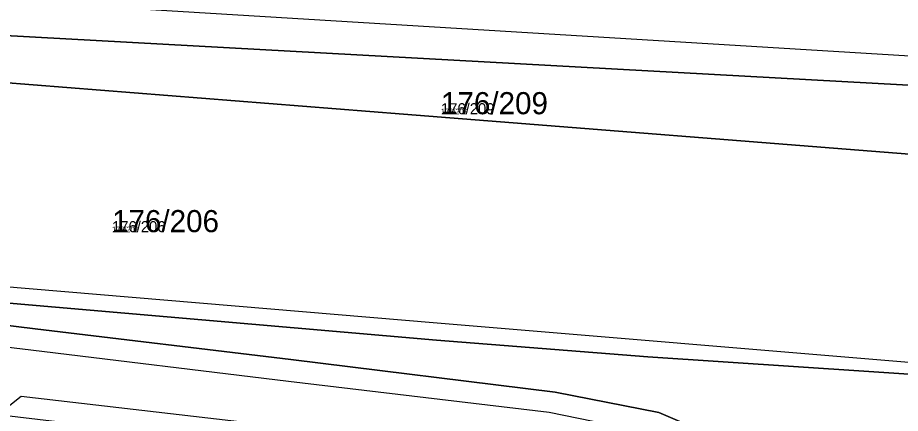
# Model space of a CAD drawing. Extents: x -759873 to -758487, y -975024 to -973516.
# Drawn here: x -759571.4 to -759503.6, y -974800.8 to -974770.4 of the extents above; entities that cross this region are included whole.
import ezdxf

# ---------------------------------------------------------------- set-up
doc = ezdxf.new("R2010")
doc.units = 0
for name, color, linetype in [('KAT_02_hranice parcel', 7, 'Continuous'), ('KAT_03_1000_čísla parcelní', 7, 'Continuous'), ('KAT_03_250_čísla parcelní', 7, 'Continuous'), ('KAT_03_500_čísla parcelní', 7, 'Continuous'), ('KAT_04_vnitřní kresba', 7, 'Continuous'), ('KAT_14_plocha_pozemek', 7, 'Continuous')]:
    doc.layers.add(name, color=color, linetype=linetype)

msp = doc.modelspace()

# ---------------------------------------------------------------- linework, layer by layer
at = {"layer": 'KAT_02_hranice parcel'}
for points in [[(-759493.33, -974775.87), (-759498.32, -974775.83), (-759582.59, -974771.17), (-759622.27, -974767.52)], [(-759500.61, -974785.93), (-759500.3, -974781.07), (-759541.75, -974777.79), (-759572.8, -974775.33), (-759609.95, -974772.38), (-759610.35, -974777.27)], [(-759506.34, -974821.05), (-759506.33, -974817.78), (-759508.64, -974810.72), (-759514.71, -974803.91), (-759522.15, -974800.74), (-759530.11, -974799.18), (-759550.41, -974796.65), (-759570.02, -974794.3), (-759594.2, -974791.34), (-759608.08, -974789.67), (-759612.26, -974788.87)], [(-759612.26, -974788.87), (-759595.53, -974790.27), (-759574.41, -974792.12), (-759557.24, -974793.62), (-759539.2, -974795.18), (-759522.98, -974796.45), (-759500.22, -974797.96), (-759499.79, -974792.57), (-759501.06, -974792.24)]]:
    msp.add_lwpolyline(points, dxfattribs=at)
at = {"layer": 'KAT_04_vnitřní kresba'}
for p, q in [((-759582.51, -974768.44), (-759498.27, -974773.58)), ((-759574.2, -974790.9), (-759539.16, -974793.84)), ((-759594.47, -974793.01), (-759570.36, -974795.92)), ((-759539.16, -974793.84), (-759501.39, -974797)), ((-759570.36, -974795.92), (-759550.58, -974798.32)), ((-759550.58, -974798.32), (-759530.57, -974800.72)), ((-759572.9, -974800.89), (-759571.1, -974799.47)), ((-759571.1, -974799.47), (-759550.38, -974801.9)), ((-759530.57, -974800.72), (-759522.68, -974802.33))]:
    msp.add_line(p, q, dxfattribs=at)
at = {"layer": 'KAT_14_plocha_pozemek'}
for points in [[(-759622.27, -974767.52), (-759582.59, -974771.17), (-759498.32, -974775.83), (-759493.33, -974775.87), (-759476.62, -974776.02), (-759473.09, -974776.05), (-759471.04, -974776.07), (-759459.82, -974776.57), (-759452, -974776.85)], [(-759594.2, -974791.34), (-759570.02, -974794.3), (-759550.41, -974796.65), (-759530.11, -974799.18), (-759522.15, -974800.74), (-759514.71, -974803.91), (-759508.64, -974810.72), (-759506.33, -974817.78), (-759506.34, -974821.05), (-759502.3, -974821.21)], [(-759572.9, -974800.89), (-759557.33, -974802.75), (-759555.83, -974802.89), (-759550.63, -974803.42), (-759550.38, -974801.9), (-759542.76, -974802.85), (-759537.4, -974806.35), (-759533.92, -974810.43), (-759533.48, -974813.48), (-759533.79, -974819.12), (-759533.91, -974821.27), (-759533.97, -974822.31), (-759508.16, -974823.33), (-759506.45, -974823.68), (-759506.34, -974821.05), (-759506.33, -974817.78), (-759508.64, -974810.72), (-759514.71, -974803.91), (-759522.15, -974800.74), (-759530.11, -974799.18), (-759550.41, -974796.65), (-759570.02, -974794.3), (-759594.2, -974791.34)], [(-759500.22, -974797.96), (-759522.98, -974796.45), (-759539.2, -974795.18), (-759557.24, -974793.62), (-759574.41, -974792.12)]]:
    msp.add_lwpolyline(points, dxfattribs=at)
for points in [[(-759493.33, -974775.87), (-759498.32, -974775.83), (-759582.59, -974771.17), (-759622.27, -974767.52), (-759617.87, -974768.52), (-759619.06, -974771.36), (-759617.11, -974774.92), (-759613.56, -974776.84), (-759610.35, -974777.27), (-759609.95, -974772.38), (-759572.8, -974775.33), (-759541.75, -974777.79), (-759500.3, -974781.07), (-759500.61, -974785.93), (-759495.44, -974785.77), (-759491.14, -974783.19), (-759489.31, -974781.1), (-759489.41, -974779.52), (-759492.24, -974776.63)], [(-759500.61, -974785.93), (-759500.3, -974781.07), (-759541.75, -974777.79), (-759572.8, -974775.33), (-759609.95, -974772.38), (-759610.35, -974777.27), (-759610.74, -974783.04), (-759611.74, -974782.97), (-759612.26, -974788.87), (-759595.53, -974790.27), (-759574.41, -974792.12), (-759557.24, -974793.62), (-759539.2, -974795.18), (-759522.98, -974796.45), (-759500.22, -974797.96), (-759499.79, -974792.57), (-759501.06, -974792.24)]]:
    msp.add_lwpolyline(points, close=True, dxfattribs=at)

# ---------------------------------------------------------------- texts
at = {"layer": 'KAT_03_1000_čísla parcelní'}
for s, p in [('176/209', (-759538.87, -974777.799)), ('176/206', (-759564.13, -974786.87))]:
    msp.add_text(s, height=1.7, dxfattribs=at).set_placement(p)
at = {"layer": 'KAT_03_250_čísla parcelní'}
for s, p in [('176/209', (-759538.87, -974777.799)), ('176/206', (-759564.13, -974786.87))]:
    msp.add_text(s, height=0.425, dxfattribs=at).set_placement(p)
at = {"layer": 'KAT_03_500_čísla parcelní'}
for s, p in [('176/209', (-759538.87, -974777.799)), ('176/206', (-759564.13, -974786.87))]:
    msp.add_text(s, height=0.85, dxfattribs=at).set_placement(p)

doc.saveas('drawing.dxf')
